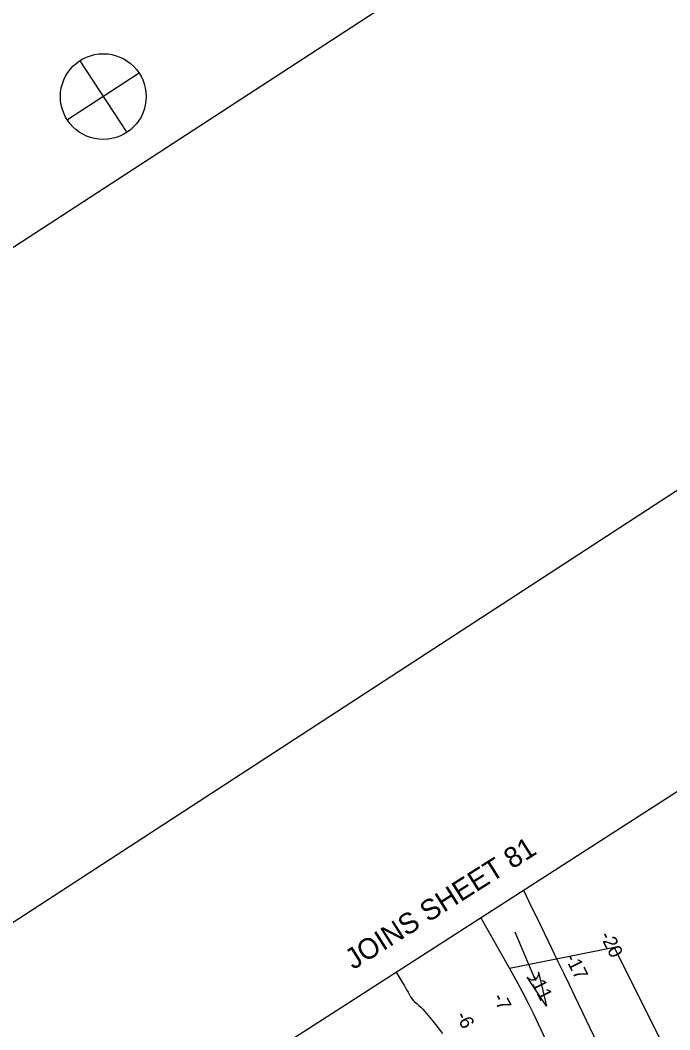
# Model space of a CAD drawing. Extents: x 3953924 to 3974542, y 193747 to 216192.
# Drawn here: x 3958928 to 3960506, y 210540 to 212995 of the extents above; entities that cross this region are included whole.
import ezdxf

# ---------------------------------------------------------------- set-up
doc = ezdxf.new("R2010")
doc.units = 0
for name, color, linetype in [('G-ANNO-NPLT', 7, 'Continuous'), ('V-ANNO-DIMS', 7, 'Continuous'), ('V-ANNO-SYMB', 7, 'Continuous'), ('V-ANNO-TEXT', 7, 'Continuous'), ('V-GRID-FRAM', 7, 'Continuous'), ('V-RIVR-RANG', 7, 'Continuous'), ('V-STRM-FLOW', 7, 'Continuous'), ('V-TOPO-DPTH', 7, 'Continuous'), ('V-TOPO-MINR', 7, 'Continuous')]:
    doc.layers.add(name, color=color, linetype=linetype)

msp = doc.modelspace()

# ---------------------------------------------------------------- linework, layer by layer
at = {"layer": 'G-ANNO-NPLT'}
msp.add_lwpolyline([(3954168.8, 209355.9), (3964170.5, 193991), (3974297.3, 200583), (3964295.6, 215947.9)], close=True, dxfattribs=at)
at = {"layer": 'V-ANNO-DIMS'}
for p, q in [((3959073.1, 212896.3), (3959186.8, 212721.7)), ((3959217.2, 212865.8), (3959042.6, 212752.2))]:
    msp.add_line(p, q, dxfattribs=at)
msp.add_circle((3959129.9, 212809), 104.2, dxfattribs=at)
at = {"layer": 'V-ANNO-SYMB'}
msp.add_lwpolyline([(3955180.9, 208373.9), (3964205.1, 194510.7), (3973808.1, 200761.7), (3964783.9, 214624.9), (3955180.9, 208373.9)], dxfattribs=at)
at = {"layer": 'V-GRID-FRAM'}
msp.add_lwpolyline([(3964669.3, 213787.9), (3972946, 201072.9), (3966057, 196668.5), (3957950.8, 209463.9), (3964669.3, 213787.9)], dxfattribs=at)
at = {"layer": 'V-STRM-FLOW'}
msp.add_line((3960129.5, 210778.4), (3960178.6, 210663.2), dxfattribs=at)
msp.add_lwpolyline([(3960187.5, 210680.6), (3960206.4, 210598.1), (3960159.9, 210668.8), (3960160.8, 210667.6), (3960161.8, 210666.5), (3960162.2, 210666.1), (3960162.6, 210665.8), (3960163.1, 210665.4), (3960163.6, 210665), (3960164, 210664.7), (3960164.6, 210664.3), (3960165.3, 210663.9), (3960165.7, 210663.7), (3960166.2, 210663.5), (3960166.9, 210663.2), (3960167.4, 210662.9), (3960168, 210662.7), (3960168.4, 210662.6), (3960168.8, 210662.5), (3960169.3, 210662.4), (3960169.8, 210662.3), (3960170.3, 210662.2), (3960170.7, 210662.1), (3960171.3, 210662.1), (3960171.9, 210662), (3960172.4, 210662), (3960172.9, 210662), (3960173.4, 210662), (3960173.8, 210662.1), (3960174.2, 210662.1), (3960174.7, 210662.2), (3960175.2, 210662.2), (3960175.6, 210662.3), (3960176.1, 210662.4), (3960176.6, 210662.5), (3960177.1, 210662.7), (3960177.5, 210662.8), (3960178, 210663), (3960178.6, 210663.2), (3960178.8, 210663.3), (3960179.1, 210663.5), (3960179.4, 210663.6), (3960179.7, 210663.8), (3960180.1, 210663.9), (3960180.3, 210664.1), (3960180.7, 210664.3), (3960180.9, 210664.5), (3960181.3, 210664.7), (3960181.6, 210664.9), (3960181.8, 210665.1), (3960182.3, 210665.5), (3960182.6, 210665.7), (3960182.8, 210665.9), (3960183.1, 210666.1), (3960183.3, 210666.4), (3960183.6, 210666.7), (3960183.9, 210667), (3960184.2, 210667.3), (3960184.4, 210667.6), (3960184.6, 210667.8), (3960184.8, 210668.1), (3960185, 210668.3), (3960185.2, 210668.7), (3960185.5, 210669), (3960185.7, 210669.4), (3960185.9, 210669.8), (3960186.1, 210670.1), (3960186.3, 210670.5), (3960186.5, 210670.9), (3960186.6, 210671.1), (3960186.7, 210671.5), (3960186.9, 210672), (3960186.9, 210672), (3960187, 210672.3), (3960187.1, 210672.5), (3960187.2, 210672.8), (3960187.3, 210673.2), (3960187.4, 210673.6), (3960187.5, 210673.9), (3960187.6, 210674.2), (3960187.7, 210674.6), (3960187.7, 210674.9), (3960187.8, 210675.2), (3960187.8, 210675.7), (3960187.8, 210676), (3960187.9, 210676.2), (3960187.9, 210676.4), (3960187.9, 210676.7), (3960187.9, 210677), (3960187.9, 210677.3), (3960187.9, 210677.7), (3960187.9, 210678), (3960187.8, 210678.4), (3960187.8, 210678.6), (3960187.8, 210679), (3960187.7, 210679.5), (3960187.7, 210679.8), (3960187.6, 210680.1), (3960187.6, 210680.3), (3960187.5, 210680.5)], close=True, dxfattribs=at)
at = {"layer": 'V-TOPO-DPTH'}
for points in [[(3961753.3, 207971.3), (3960371.5, 210740.9), (3960116.8, 210689.5)], [(3960116.8, 210689.5), (3960123.1, 210678.5), (3960136.5, 210654.3), (3960149.4, 210630), (3960161.9, 210605.3), (3960173.9, 210580.5), (3960266.2, 210384.3)]]:
    msp.add_lwpolyline(points, dxfattribs=at)
at = {"layer": 'V-TOPO-MINR'}
for points in [[(3960151.1, 210880), (3960164, 210852.6), (3960191.7, 210794.7), (3960219.8, 210737), (3960233.8, 210708.1), (3960247.7, 210679.2), (3960261.6, 210650.3), (3960275.5, 210621.4), (3960431.2, 210296.1)], [(3960046.8, 210812.9), (3960123.1, 210678.5), (3960136.5, 210654.3), (3960149.4, 210630), (3960161.9, 210605.3), (3960173.9, 210580.5), (3960266.2, 210384.3)], [(3959841.3, 210680.6), (3959858.3, 210652.5), (3959861.4, 210647.3), (3959864.5, 210642.1), (3959867.5, 210636.8), (3959870.4, 210631.6), (3959873.9, 210625.3), (3959876.3, 210621), (3959877.5, 210618.9), (3959880.2, 210614.7), (3959883.4, 210611.1), (3959885.2, 210609.4), (3959891.7, 210604.1), (3959896.8, 210599.7), (3959901.7, 210595.1), (3959906.3, 210590.3), (3959910.7, 210585.3), (3959931.4, 210560.5), (3959942.8, 210546.3), (3959953.9, 210531.8)]]:
    msp.add_lwpolyline(points, dxfattribs=at)

# ---------------------------------------------------------------- texts
at = {"layer": 'V-ANNO-TEXT'}
msp.add_text('JOINS SHEET 81', height=50, rotation=32.3552, dxfattribs=at).set_placement((3959737.4, 210685.4))
at = {"layer": 'V-RIVR-RANG'}
for s, p in [('-20', (3960335.4, 210770.1)), ('-17', (3960250.5, 210716.4)), ('-11', (3960163.8, 210666.1)), ('-7', (3960075.3, 210619.6)), ('-6', (3959985.5, 210575.6))]:
    msp.add_text(s, height=33.5, rotation=296.7036, dxfattribs=at).set_placement(p)

doc.saveas('drawing.dxf')
